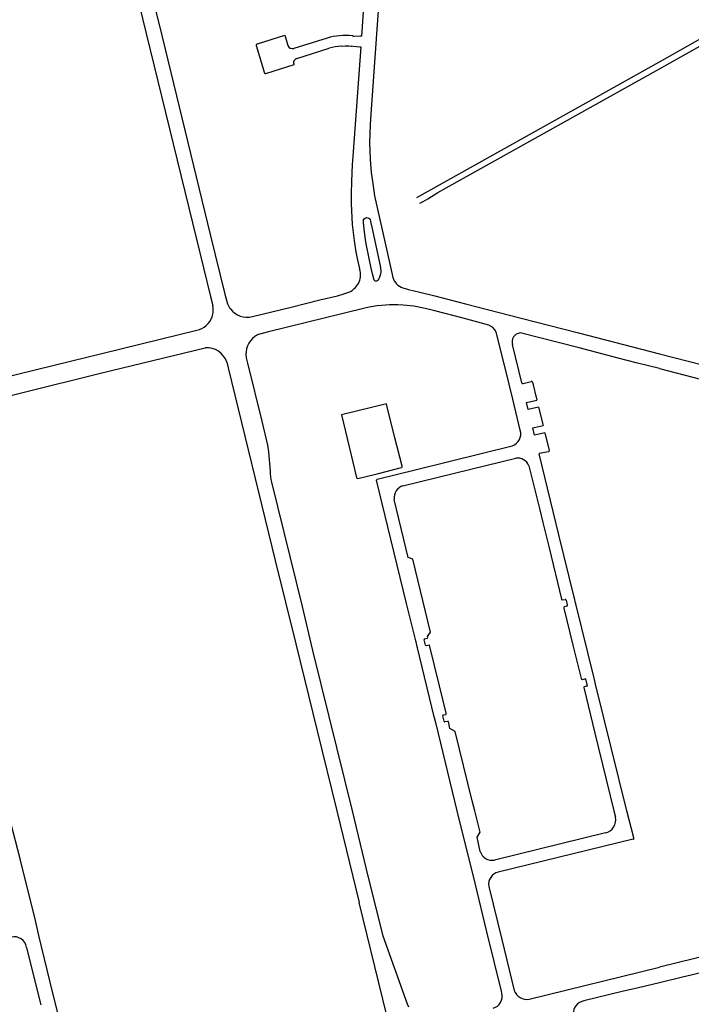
# Model space of a CAD drawing. Extents: x 148869 to 161638, y 453607 to 469810.
# Tile 1011 of 1056: x 159147.93 to 159151.14, y 459859.9 to 459864.6. Entities that reach past the tile are written whole.
import ezdxf

# ---------------------------------------------------------------- set-up
doc = ezdxf.new("R2010")
doc.units = 0
doc.layers.add('LKI_V01_KANTRIJWEG', color=252, linetype='CONTINUOUS')

msp = doc.modelspace()

# ---------------------------------------------------------------- linework, layer by layer
at = {"layer": 'LKI_V01_KANTRIJWEG'}
for p, q in [((159149.5999, 459865.0724), (159149.5603, 459864.5165)), ((159149.5999, 459865.0724), (159149.5603, 459864.5165)), ((159149.3956, 459864.5076), (159149.2372, 459864.4579)), ((159149.3956, 459864.5076), (159149.2372, 459864.4579)), ((159149.5558, 459864.5167), (159149.5241, 459864.5154)), ((159149.5558, 459864.5167), (159149.5241, 459864.5154)), ((159149.0565, 459864.4717), (159149.0973, 459864.3408)), ((159149.0565, 459864.4717), (159149.0973, 459864.3408)), ((159149.2512, 459864.4101), (159149.4054, 459864.4595)), ((159149.2512, 459864.4101), (159149.4054, 459864.4595)), ((159149.5145, 459864.4697), (159149.5203, 459864.4693)), ((159149.5145, 459864.4697), (159149.5203, 459864.4693)), ((159149.5523, 459864.4665), (159149.5567, 459864.4659)), ((159149.5523, 459864.4665), (159149.5567, 459864.4659)), ((159149.8242, 459863.7471), (159150.9831, 459864.3942)), ((159149.8242, 459863.7471), (159150.9831, 459864.3942)), ((159149.1028, 459864.3383), (159149.238, 459864.3809)), ((159149.1028, 459864.3383), (159149.238, 459864.3809)), ((159149.9652, 459863.7926), (159150.9831, 459864.3612)), ((159149.9652, 459863.7926), (159150.9831, 459864.3612)), ((159149.8546, 459863.7283), (159149.8773, 459863.7409)), ((159149.8546, 459863.7283), (159149.8773, 459863.7409)), ((159149.8387, 459863.7195), (159149.8546, 459863.7283)), ((159149.8387, 459863.7195), (159149.8546, 459863.7283)), ((159149.5725, 459863.598), (159149.5696, 459863.6267)), ((159149.5725, 459863.598), (159149.5696, 459863.6267)), ((159149.6029, 459863.6327), (159149.6089, 459863.6047)), ((159149.6029, 459863.6327), (159149.6089, 459863.6047)), ((159149.6089, 459863.6047), (159149.6491, 459863.4212)), ((159149.6089, 459863.6047), (159149.6491, 459863.4212)), ((159149.6126, 459863.3825), (159149.6056, 459863.4099)), ((159149.6126, 459863.3825), (159149.6056, 459863.4099)), ((159148.9338, 459863.2156), (159148.9341, 459863.2153)), ((159148.9338, 459863.2156), (159148.9341, 459863.2153)), ((159150.3252, 459862.8625), (159150.2815, 459863.0446)), ((159150.3252, 459862.8625), (159150.2815, 459863.0446)), ((159150.7684, 459863.0568), (159150.8545, 459863.0346)), ((159150.7684, 459863.0568), (159150.8545, 459863.0346)), ((159150.8545, 459863.0346), (159150.9831, 459863.0015)), ((159150.8545, 459863.0346), (159150.9831, 459863.0015)), ((159149.0091, 459862.9827), (159149.011, 459862.975)), ((159149.0091, 459862.9827), (159149.011, 459862.975)), ((159150.8724, 459862.9586), (159150.7865, 459862.9807)), ((159150.8724, 459862.9586), (159150.7865, 459862.9807)), ((159148.9175, 459862.9606), (159148.9237, 459862.9348)), ((159148.9175, 459862.9606), (159148.9237, 459862.9348)), ((159149.011, 459862.975), (159149.0156, 459862.9566)), ((159149.011, 459862.975), (159149.0156, 459862.9566)), ((159150.9831, 459862.9302), (159150.8724, 459862.9586)), ((159150.9831, 459862.9302), (159150.8724, 459862.9586)), ((159150.3318, 459862.859), (159150.371, 459862.8685)), ((159150.3318, 459862.859), (159150.371, 459862.8685)), ((159150.3764, 459862.8653), (159150.3976, 459862.7805)), ((159150.3764, 459862.8653), (159150.3976, 459862.7805)), ((159150.3483, 459862.7686), (159150.3976, 459862.7805)), ((159150.3483, 459862.7686), (159150.3976, 459862.7805)), ((159150.3563, 459862.7356), (159150.3483, 459862.7686)), ((159150.3563, 459862.7356), (159150.3483, 459862.7686)), ((159150.406, 459862.7469), (159150.3563, 459862.7356)), ((159150.406, 459862.7469), (159150.3563, 459862.7356)), ((159150.406, 459862.7469), (159150.4278, 459862.6586)), ((159150.406, 459862.7469), (159150.4278, 459862.6586)), ((159150.3787, 459862.6471), (159150.4278, 459862.6586)), ((159150.3787, 459862.6471), (159150.4278, 459862.6586)), ((159150.3867, 459862.6129), (159150.3787, 459862.6471)), ((159150.3867, 459862.6129), (159150.3787, 459862.6471)), ((159150.436, 459862.6246), (159150.3867, 459862.6129)), ((159150.436, 459862.6246), (159150.3867, 459862.6129)), ((159150.436, 459862.6246), (159150.4566, 459862.5388)), ((159150.436, 459862.6246), (159150.4566, 459862.5388)), ((159150.3598, 459862.4666), (159150.412, 459862.256)), ((159150.3598, 459862.4666), (159150.412, 459862.256)), ((159149.7833, 459862.0293), (159149.7169, 459862.3065)), ((159149.7833, 459862.0293), (159149.7169, 459862.3065)), ((159150.412, 459862.256), (159150.4266, 459862.1965)), ((159150.412, 459862.256), (159150.4266, 459862.1965)), ((159150.5208, 459861.8269), (159150.5327, 459861.8288)), ((159150.5208, 459861.8269), (159150.5327, 459861.8288)), ((159150.5372, 459861.825), (159150.5419, 459861.8028)), ((159150.5372, 459861.825), (159150.5419, 459861.8028)), ((159150.5767, 459861.8346), (159150.5756, 459861.8394)), ((159150.5767, 459861.8346), (159150.5756, 459861.8394)), ((159150.5821, 459861.8128), (159150.5767, 459861.8346)), ((159150.5821, 459861.8128), (159150.5767, 459861.8346)), ((159150.5834, 459861.8074), (159150.5821, 459861.8128)), ((159150.5834, 459861.8074), (159150.5821, 459861.8128)), ((159150.6696, 459861.4603), (159150.5834, 459861.8074)), ((159150.6696, 459861.4603), (159150.5834, 459861.8074)), ((159150.5412, 459861.797), (159150.5273, 459861.793)), ((159150.5412, 459861.797), (159150.5273, 459861.793)), ((159150.5419, 459861.8028), (159150.5424, 459861.8003)), ((159150.5419, 459861.8028), (159150.5424, 459861.8003)), ((159149.8206, 459861.626), (159149.8194, 459861.6307)), ((159149.8206, 459861.626), (159149.8194, 459861.6307)), ((159149.8262, 459861.6031), (159149.8206, 459861.626)), ((159149.8262, 459861.6031), (159149.8206, 459861.626)), ((159149.8654, 459861.6107), (159149.859, 459861.636)), ((159149.8654, 459861.6107), (159149.859, 459861.636)), ((159149.8276, 459861.5973), (159149.8262, 459861.6031)), ((159149.8276, 459861.5973), (159149.8262, 459861.6031)), ((159149.9077, 459861.2695), (159149.8276, 459861.5973)), ((159149.9077, 459861.2695), (159149.8276, 459861.5973)), ((159150.6148, 459861.4475), (159150.6273, 459861.4496)), ((159150.6148, 459861.4475), (159150.6273, 459861.4496)), ((159150.6303, 459861.4479), (159150.6313, 459861.444)), ((159150.6303, 459861.4479), (159150.6313, 459861.444)), ((159150.6313, 459861.444), (159150.6371, 459861.4224)), ((159150.6313, 459861.444), (159150.6371, 459861.4224)), ((159150.6712, 459861.4538), (159150.6696, 459861.4603)), ((159150.6712, 459861.4538), (159150.6696, 459861.4603)), ((159150.6765, 459861.4321), (159150.6712, 459861.4538)), ((159150.6765, 459861.4321), (159150.6712, 459861.4538)), ((159150.6783, 459861.425), (159150.6765, 459861.4321)), ((159150.6783, 459861.425), (159150.6765, 459861.4321)), ((159150.6365, 459861.4152), (159150.6228, 459861.4124)), ((159150.6365, 459861.4152), (159150.6228, 459861.4124)), ((159150.6371, 459861.4224), (159150.6382, 459861.4182)), ((159150.6371, 459861.4224), (159150.6382, 459861.4182)), ((159150.8274, 459860.8195), (159150.6783, 459861.425)), ((159150.8274, 459860.8195), (159150.6783, 459861.425)), ((159149.9088, 459861.2646), (159149.9077, 459861.2695)), ((159149.9088, 459861.2646), (159149.9077, 459861.2695)), ((159149.915, 459861.2397), (159149.9088, 459861.2646)), ((159149.915, 459861.2397), (159149.9088, 459861.2646)), ((159149.9487, 459861.2731), (159149.9484, 459861.2744)), ((159149.9487, 459861.2731), (159149.9484, 459861.2744)), ((159149.9546, 459861.2486), (159149.9487, 459861.2731)), ((159149.9546, 459861.2486), (159149.9487, 459861.2731)), ((159149.9501, 459861.2783), (159149.9633, 459861.2802)), ((159149.9501, 459861.2783), (159149.9633, 459861.2802)), ((159149.9161, 459861.2352), (159149.915, 459861.2397)), ((159149.9161, 459861.2352), (159149.915, 459861.2397)), ((159150.0176, 459860.8195), (159149.9161, 459861.2352)), ((159150.0176, 459860.8195), (159149.9161, 459861.2352)), ((159149.4419, 459860.8195), (159149.5488, 459860.3827)), ((159149.4419, 459860.8195), (159149.5488, 459860.3827)), ((159150.7652, 459860.8195), (159150.7727, 459860.7904)), ((159150.7652, 459860.8195), (159150.7727, 459860.7904)), ((159150.8607, 459860.6906), (159150.8274, 459860.8195)), ((159150.8607, 459860.6906), (159150.8274, 459860.8195)), ((159150.1269, 459860.6268), (159150.112, 459860.6949)), ((159150.1269, 459860.6268), (159150.112, 459860.6949)), ((159150.7251, 459860.7149), (159150.195, 459860.5852)), ((159150.7251, 459860.7149), (159150.195, 459860.5852)), ((159150.8577, 459860.6844), (159150.2131, 459860.528)), ((159150.8577, 459860.6844), (159150.2131, 459860.528)), ((159148.0198, 459860.2252), (159148.0027, 459860.2963)), ((159148.0198, 459860.2252), (159148.0027, 459860.2963)), ((159147.9604, 459860.1686), (159148.0165, 459859.9438)), ((159147.9604, 459860.1686), (159148.0165, 459859.9438)), ((159151.6001, 459860.1525), (159151.1338, 459860.0365)), ((159151.6001, 459860.1525), (159151.1338, 459860.0365)), ((159150.3609, 459859.9212), (159150.9831, 459860.0742)), ((159150.3609, 459859.9212), (159150.9831, 459860.0742)), ((159151.0935, 459860.0267), (159150.9831, 459860.0001)), ((159151.0935, 459860.0267), (159150.9831, 459860.0001)), ((159151.1338, 459860.0365), (159151.0935, 459860.0267)), ((159151.1338, 459860.0365), (159151.0935, 459860.0267)), ((159150.8832, 459859.9763), (159150.8056, 459859.9576)), ((159150.8832, 459859.9763), (159150.8056, 459859.9576)), ((159150.9831, 459860.0001), (159150.8832, 459859.9763)), ((159150.9831, 459860.0001), (159150.8832, 459859.9763)), ((159148.0165, 459859.9438), (159148.0289, 459859.8943)), ((159148.0165, 459859.9438), (159148.0289, 459859.8943)), ((159150.8056, 459859.9576), (159150.622, 459859.9133)), ((159150.8056, 459859.9576), (159150.622, 459859.9133))]:
    msp.add_line(p, q, dxfattribs=at)
for points in [[(159148.2136, 459865.8195), (159148.4582, 459864.8297), (159148.772, 459863.5475)], [(159148.2136, 459865.8195), (159148.4582, 459864.8297), (159148.772, 459863.5475)], [(159148.286, 459865.8195), (159148.2951, 459865.7812), (159148.6083, 459864.5129), (159148.8398, 459863.5637)], [(159148.286, 459865.8195), (159148.2951, 459865.7812), (159148.6083, 459864.5129), (159148.8398, 459863.5637)], [(159149.722, 459865.8085), (159149.6041, 459864.1447), (159149.601, 459864.0956), (159149.5989, 459864.0082), (159149.6012, 459863.9302), (159149.6029, 459863.9054), (159149.6065, 459863.8667), (159149.6136, 459863.8133), (159149.6229, 459863.7543), (159149.6472, 459863.6412), (159149.6843, 459863.4797), (159149.7093, 459863.3654)], [(159149.722, 459865.8085), (159149.6041, 459864.1447), (159149.601, 459864.0956), (159149.5989, 459864.0082), (159149.6012, 459863.9302), (159149.6029, 459863.9054), (159149.6065, 459863.8667), (159149.6136, 459863.8133), (159149.6229, 459863.7543), (159149.6472, 459863.6412), (159149.6843, 459863.4797), (159149.7093, 459863.3654)], [(159150.9831, 459864.3942), (159151.2177, 459864.5258), (159151.2464, 459864.5424), (159151.2812, 459864.5602), (159151.6048, 459864.7365), (159151.7813, 459864.8316), (159151.9083, 459864.8991), (159152.0833, 459864.9958), (159152.4556, 459865.2083)], [(159150.9831, 459864.3942), (159151.2177, 459864.5258), (159151.2464, 459864.5424), (159151.2812, 459864.5602), (159151.6048, 459864.7365), (159151.7813, 459864.8316), (159151.9083, 459864.8991), (159152.0833, 459864.9958), (159152.4556, 459865.2083)], [(159150.9831, 459864.3612), (159151.329, 459864.554), (159151.3554, 459864.5447), (159151.373, 459864.4726), (159151.3525, 459864.4677)], [(159150.9831, 459864.3612), (159151.329, 459864.554), (159151.3554, 459864.5447), (159151.373, 459864.4726), (159151.3525, 459864.4677)], [(159149.0637, 459864.4799), (159149.194, 459864.5207), (159149.2083, 459864.4716)], [(159149.0637, 459864.4799), (159149.194, 459864.5207), (159149.2083, 459864.4716)], [(159149.5241, 459864.5154), (159149.524, 459864.5154), (159149.5196, 459864.5155)], [(159149.5241, 459864.5154), (159149.524, 459864.5154), (159149.5196, 459864.5155)], [(159149.5603, 459864.5165), (159149.5564, 459864.5167), (159149.5558, 459864.5167)], [(159149.5603, 459864.5165), (159149.5564, 459864.5167), (159149.5558, 459864.5167)], [(159149.4641, 459864.4685), (159149.4823, 459864.4698), (159149.499, 459864.4702), (159149.5124, 459864.4692)], [(159149.4641, 459864.4685), (159149.4823, 459864.4698), (159149.499, 459864.4702), (159149.5124, 459864.4692)], [(159149.5567, 459864.4659), (159149.5195, 459863.9429), (159149.5163, 459863.9045), (159149.5119, 459863.8237), (159149.5106, 459863.7665), (159149.5105, 459863.718), (159149.5118, 459863.6853), (159149.516, 459863.6183), (159149.5229, 459863.5548), (159149.5264, 459863.5292), (159149.5336, 459863.4877), (159149.54, 459863.4552), (159149.5512, 459863.4068)], [(159149.5567, 459864.4659), (159149.5195, 459863.9429), (159149.5163, 459863.9045), (159149.5119, 459863.8237), (159149.5106, 459863.7665), (159149.5105, 459863.718), (159149.5118, 459863.6853), (159149.516, 459863.6183), (159149.5229, 459863.5548), (159149.5264, 459863.5292), (159149.5336, 459863.4877), (159149.54, 459863.4552), (159149.5512, 459863.4068)], [(159149.5203, 459864.4693), (159149.5522, 459864.4665), (159149.5523, 459864.4665)], [(159149.5203, 459864.4693), (159149.5522, 459864.4665), (159149.5523, 459864.4665)], [(159149.8773, 459863.7409), (159149.9254, 459863.7704), (159149.9652, 459863.7926)], [(159149.8773, 459863.7409), (159149.9254, 459863.7704), (159149.9652, 459863.7926)], [(159149.5696, 459863.6267), (159149.569, 459863.6351), (159149.5701, 459863.6404), (159149.5729, 459863.645), (159149.5783, 459863.6485), (159149.5839, 459863.6506), (159149.5901, 459863.65), (159149.5953, 459863.6477), (159149.5996, 459863.6443), (159149.601, 459863.6416), (159149.6029, 459863.6327)], [(159149.5696, 459863.6267), (159149.569, 459863.6351), (159149.5701, 459863.6404), (159149.5729, 459863.645), (159149.5783, 459863.6485), (159149.5839, 459863.6506), (159149.5901, 459863.65), (159149.5953, 459863.6477), (159149.5996, 459863.6443), (159149.601, 459863.6416), (159149.6029, 459863.6327)], [(159149.6056, 459863.4099), (159149.5833, 459863.5171), (159149.5786, 459863.5449), (159149.5725, 459863.598)], [(159149.6056, 459863.4099), (159149.5833, 459863.5171), (159149.5786, 459863.5449), (159149.5725, 459863.598)], [(159148.772, 459863.5475), (159148.8388, 459863.2748), (159148.8506, 459863.231)], [(159148.772, 459863.5475), (159148.8388, 459863.2748), (159148.8506, 459863.231)], [(159148.8398, 459863.5637), (159148.9077, 459863.2852), (159148.9209, 459863.2387)], [(159148.8398, 459863.5637), (159148.9077, 459863.2852), (159148.9209, 459863.2387)], [(159149.6491, 459863.4212), (159149.6525, 459863.3962), (159149.6519, 459863.3903)], [(159149.6491, 459863.4212), (159149.6525, 459863.3962), (159149.6519, 459863.3903)], [(159149.6519, 459863.3903), (159149.6487, 459863.3768), (159149.6456, 459863.367), (159149.6423, 459863.3589), (159149.6386, 459863.3526), (159149.6355, 459863.3494), (159149.6312, 459863.348), (159149.6273, 459863.348), (159149.6241, 459863.3489), (159149.6222, 459863.3502), (159149.6206, 459863.3524), (159149.6126, 459863.3825)], [(159149.6519, 459863.3903), (159149.6487, 459863.3768), (159149.6456, 459863.367), (159149.6423, 459863.3589), (159149.6386, 459863.3526), (159149.6355, 459863.3494), (159149.6312, 459863.348), (159149.6273, 459863.348), (159149.6241, 459863.3489), (159149.6222, 459863.3502), (159149.6206, 459863.3524), (159149.6126, 459863.3825)], [(159149.7577, 459863.315), (159149.7844, 459863.3078), (159149.8394, 459863.2946)], [(159149.7577, 459863.315), (159149.7844, 459863.3078), (159149.8394, 459863.2946)], [(159149.0397, 459863.1791), (159149.2239, 459863.2234), (159149.3606, 459863.2578), (159149.4453, 459863.2778), (159149.4759, 459863.2867), (159149.5041, 459863.2964)], [(159149.0397, 459863.1791), (159149.2239, 459863.2234), (159149.3606, 459863.2578), (159149.4453, 459863.2778), (159149.4759, 459863.2867), (159149.5041, 459863.2964)], [(159149.8394, 459863.2946), (159149.9103, 459863.2776), (159150.0562, 459863.2391), (159150.3234, 459863.1718), (159150.5966, 459863.1016), (159150.7684, 459863.0568)], [(159149.8394, 459863.2946), (159149.9103, 459863.2776), (159150.0562, 459863.2391), (159150.3234, 459863.1718), (159150.5966, 459863.1016), (159150.7684, 459863.0568)], [(159149.5767, 459863.219), (159149.1099, 459863.1044), (159149.0683, 459863.0935)], [(159149.5767, 459863.219), (159149.1099, 459863.1044), (159149.0683, 459863.0935)], [(159150.1689, 459863.1373), (159150.0463, 459863.1703), (159149.9111, 459863.2058), (159149.8637, 459863.2177), (159149.8098, 459863.2277), (159149.7597, 459863.2335), (159149.7342, 459863.2346)], [(159150.1689, 459863.1373), (159150.0463, 459863.1703), (159149.9111, 459863.2058), (159149.8637, 459863.2177), (159149.8098, 459863.2277), (159149.7597, 459863.2335), (159149.7342, 459863.2346)], [(159147.5659, 459862.8166), (159147.8311, 459862.8826), (159148.171, 459862.9663), (159148.4108, 459863.0246), (159148.7867, 459863.1172)], [(159147.5659, 459862.8166), (159147.8311, 459862.8826), (159148.171, 459862.9663), (159148.4108, 459863.0246), (159148.7867, 459863.1172)], [(159150.3186, 459862.6366), (159150.2836, 459862.7839), (159150.2485, 459862.928), (159150.204, 459863.1048)], [(159150.3186, 459862.6366), (159150.2836, 459862.7839), (159150.2485, 459862.928), (159150.204, 459863.1048)], [(159150.7865, 459862.9807), (159150.5996, 459863.0287), (159150.3174, 459863.1003)], [(159150.7865, 459862.9807), (159150.5996, 459863.0287), (159150.3174, 459863.1003)], [(159147.5887, 459862.7295), (159148.3145, 459862.9089), (159148.8132, 459863.0302)], [(159147.5887, 459862.7295), (159148.3145, 459862.9089), (159148.8132, 459863.0302)], [(159150.9831, 459863.0015), (159151.3879, 459862.8978), (159151.5352, 459862.8601)], [(159150.9831, 459863.0015), (159151.3879, 459862.8978), (159151.5352, 459862.8601)], [(159148.9237, 459862.9348), (159149.1476, 459862.0141), (159149.2462, 459861.6171), (159149.3488, 459861.2014), (159149.4419, 459860.8195)], [(159148.9237, 459862.9348), (159149.1476, 459862.0141), (159149.2462, 459861.6171), (159149.3488, 459861.2014), (159149.4419, 459860.8195)], [(159149.0156, 459862.9566), (159149.0844, 459862.68), (159149.1114, 459862.5656), (159149.1156, 459862.5337), (159149.1237, 459862.4409)], [(159149.0156, 459862.9566), (159149.0844, 459862.68), (159149.1114, 459862.5656), (159149.1156, 459862.5337), (159149.1237, 459862.4409)], [(159150.9831, 459862.9302), (159151.4603, 459862.8074), (159152.1669, 459862.6265)], [(159150.9831, 459862.9302), (159151.4603, 459862.8074), (159152.1669, 459862.6265)], [(159149.754, 459862.4649), (159149.7197, 459862.6), (159149.6831, 459862.7477), (159149.6791, 459862.762), (159149.4652, 459862.71), (159149.5009, 459862.557), (159149.5369, 459862.4111)], [(159149.754, 459862.4649), (159149.7197, 459862.6), (159149.6831, 459862.7477), (159149.6791, 459862.762), (159149.4652, 459862.71), (159149.5009, 459862.557), (159149.5369, 459862.4111)], [(159149.6357, 459862.4029), (159149.8223, 459862.4484), (159150.2802, 459862.5621)], [(159149.6357, 459862.4029), (159149.8223, 459862.4484), (159150.2802, 459862.5621)], [(159150.4534, 459862.5337), (159150.4094, 459862.5247), (159150.4085, 459862.5232)], [(159150.4534, 459862.5337), (159150.4094, 459862.5247), (159150.4085, 459862.5232)], [(159150.5756, 459861.8394), (159150.502, 459862.1369), (159150.4085, 459862.5232)], [(159150.5756, 459861.8394), (159150.502, 459862.1369), (159150.4085, 459862.5232)], [(159149.7583, 459862.3714), (159150.0825, 459862.451), (159150.2967, 459862.5027)], [(159149.7583, 459862.3714), (159150.0825, 459862.451), (159150.2967, 459862.5027)], [(159149.542, 459862.4064), (159149.6344, 459862.4288), (159149.752, 459862.4583)], [(159149.542, 459862.4064), (159149.6344, 459862.4288), (159149.752, 459862.4583)], [(159149.1301, 459862.3883), (159149.2761, 459861.7946), (159149.3268, 459861.5857), (159149.4049, 459861.2696), (159149.5149, 459860.8195)], [(159149.1301, 459862.3883), (159149.2761, 459861.7946), (159149.3268, 459861.5857), (159149.4049, 459861.2696), (159149.5149, 459860.8195)], [(159149.8194, 459861.6307), (159149.7758, 459861.8095), (159149.6854, 459862.1753), (159149.6322, 459862.3981)], [(159149.8194, 459861.6307), (159149.7758, 459861.8095), (159149.6854, 459862.1753), (159149.6322, 459862.3981)], [(159150.4266, 459862.1965), (159150.4563, 459862.075), (159150.5151, 459861.8298)], [(159150.4266, 459862.1965), (159150.4563, 459862.075), (159150.5151, 459861.8298)], [(159149.8761, 459861.6525), (159149.89, 459861.6735), (159149.806, 459862.0205), (159149.7833, 459862.0293)], [(159149.8761, 459861.6525), (159149.89, 459861.6735), (159149.806, 459862.0205), (159149.7833, 459862.0293)], [(159150.5271, 459861.7879), (159150.5695, 459861.6102), (159150.6088, 459861.4519)], [(159150.5271, 459861.7879), (159150.5695, 459861.6102), (159150.6088, 459861.4519)], [(159149.8616, 459861.6414), (159149.8755, 459861.6443), (159149.8771, 459861.6466), (159149.8761, 459861.6525)], [(159149.8616, 459861.6414), (159149.8755, 459861.6443), (159149.8771, 459861.6466), (159149.8761, 459861.6525)], [(159149.8711, 459861.6075), (159149.8678, 459861.6084), (159149.8658, 459861.6104), (159149.8654, 459861.6107)], [(159149.8711, 459861.6075), (159149.8678, 459861.6084), (159149.8658, 459861.6104), (159149.8654, 459861.6107)], [(159149.9644, 459861.2858), (159149.933, 459861.4166), (159149.8848, 459861.6103), (159149.8839, 459861.6112), (159149.8711, 459861.6075)], [(159149.9644, 459861.2858), (159149.933, 459861.4166), (159149.8848, 459861.6103), (159149.8839, 459861.6112), (159149.8711, 459861.6075)], [(159150.6217, 459861.4085), (159150.6742, 459861.1904), (159150.7652, 459860.8195)], [(159150.6217, 459861.4085), (159150.6742, 459861.1904), (159150.7652, 459860.8195)], [(159149.9822, 459861.2124), (159149.9751, 459861.246), (159149.9716, 459861.2472), (159149.9585, 459861.2441)], [(159149.9822, 459861.2124), (159149.9751, 459861.246), (159149.9716, 459861.2472), (159149.9585, 459861.2441)], [(159150.1007, 459860.8195), (159150.0885, 459860.8674), (159150.0074, 459861.1995), (159149.9822, 459861.2124)], [(159150.1007, 459860.8195), (159150.0885, 459860.8674), (159150.0074, 459861.1995), (159149.9822, 459861.2124)], [(159148.0027, 459860.2963), (159147.9313, 459860.5843), (159147.8828, 459860.7755), (159147.8723, 459860.8195)], [(159148.0027, 459860.2963), (159147.9313, 459860.5843), (159147.8828, 459860.7755), (159147.8723, 459860.8195)], [(159149.5149, 459860.8195), (159149.5922, 459860.5028), (159149.6614, 459860.2237)], [(159149.5149, 459860.8195), (159149.5922, 459860.5028), (159149.6614, 459860.2237)], [(159150.231, 459859.95), (159150.2294, 459859.9599), (159150.1593, 459860.2429), (159150.103, 459860.4751), (159150.0176, 459860.8195)], [(159150.231, 459859.95), (159150.2294, 459859.9599), (159150.1593, 459860.2429), (159150.103, 459860.4751), (159150.0176, 459860.8195)], [(159150.112, 459860.6949), (159150.1266, 459860.7182), (159150.1007, 459860.8195)], [(159150.112, 459860.6949), (159150.1266, 459860.7182), (159150.1007, 459860.8195)], [(159150.1676, 459860.4595), (159150.2305, 459860.2069), (159150.2899, 459859.9634)], [(159150.1676, 459860.4595), (159150.2305, 459860.2069), (159150.2899, 459859.9634)], [(159149.6784, 459859.8571), (159149.6627, 459859.9219), (159149.5488, 459860.3827)], [(159149.6784, 459859.8571), (159149.6627, 459859.9219), (159149.5488, 459860.3827)], [(159151.9039, 459860.2998), (159151.3201, 459860.1572), (159150.9831, 459860.0742)], [(159151.9039, 459860.2998), (159151.3201, 459860.1572), (159150.9831, 459860.0742)], [(159148.245, 459859.302), (159148.2272, 459859.377), (159148.1815, 459859.5659), (159148.1425, 459859.7252), (159148.0719, 459860.0094), (159148.0198, 459860.2252)], [(159148.245, 459859.302), (159148.2272, 459859.377), (159148.1815, 459859.5659), (159148.1425, 459859.7252), (159148.0719, 459860.0094), (159148.0198, 459860.2252)], [(159149.6614, 459860.2237), (159149.7786, 459859.8992), (159149.7839, 459859.8846)], [(159149.6614, 459860.2237), (159149.7786, 459859.8992), (159149.7839, 459859.8846)]]:
    msp.add_lwpolyline(points, dxfattribs=at)
for centre, radius, start, end in [((159149.4874, 459864.1747), 0.3453, 85.0608, 105.4147), ((159149.4874, 459864.1747), 0.3453, 85.0608, 105.4147), ((159149.5173, 459864.5163), 0.00236, 339.7995, 94.6884), ((159149.5173, 459864.5163), 0.00236, 339.7995, 94.6884), ((159149.0641, 459864.4722), 0.00768, 92.9911, 184.1754), ((159149.0641, 459864.4722), 0.00768, 92.9911, 184.1754), ((159149.2304, 459864.481), 0.024, 202.9142, 286.4207), ((159149.2304, 459864.481), 0.024, 202.9142, 286.4207), ((159149.4689, 459864.2414), 0.2272, 91.2112, 106.2459), ((159149.4689, 459864.2414), 0.2272, 91.2112, 106.2459), ((159149.5129, 459864.4723), 0.00313, 261.5431, 301.601), ((159149.5129, 459864.4723), 0.00313, 261.5431, 301.601), ((159149.2561, 459864.3903), 0.0204, 103.9431, 207.5412), ((159149.2561, 459864.3903), 0.0204, 103.9431, 207.5412), ((159149.1015, 459864.3427), 0.00464, 204.8079, 287.0193), ((159149.1015, 459864.3427), 0.00464, 204.8079, 287.0193), ((159149.4701, 459863.379), 0.0857, 352.0471, 18.9453), ((159149.4701, 459863.379), 0.0857, 352.0471, 18.9453), ((159149.469, 459863.378), 0.0867, 310.9436, 352.7709), ((159149.469, 459863.378), 0.0867, 310.9436, 352.7709), ((159149.7853, 459863.3901), 0.08, 197.9827, 249.7784), ((159149.7853, 459863.3901), 0.08, 197.9827, 249.7784), ((159149.4817, 459863.3495), 0.0576, 292.9235, 320.0535), ((159149.4817, 459863.3495), 0.0576, 292.9235, 320.0535), ((159148.7574, 459863.2117), 0.0951, 346.7041, 11.68), ((159148.7574, 459863.2117), 0.0951, 346.7041, 11.68), ((159149.0128, 459863.275), 0.0988, 201.5587, 216.9541), ((159149.0128, 459863.275), 0.0988, 201.5587, 216.9541), ((159149.0137, 459863.2754), 0.0998, 217.1085, 285.1418), ((159149.0137, 459863.2754), 0.0998, 217.1085, 285.1418), ((159149.7236, 459862.5369), 0.6978, 89.1233, 102.1466), ((159149.7236, 459862.5369), 0.6978, 89.1233, 102.1466), ((159148.7526, 459863.2108), 0.0996, 290.0368, 347.8654), ((159148.7526, 459863.2108), 0.0996, 290.0368, 347.8654), ((159150.1431, 459863.0742), 0.0681, 26.6613, 67.7478), ((159150.1431, 459863.0742), 0.0681, 26.6613, 67.7478), ((159149.1134, 459862.9979), 0.1054, 126.036, 188.2656), ((159149.1134, 459862.9979), 0.1054, 126.036, 188.2656), ((159149.0955, 459863.0299), 0.0692, 113.1443, 129.6161), ((159149.0955, 459863.0299), 0.0692, 113.1443, 129.6161), ((159150.3214, 459863.0584), 0.0421, 95.3546, 199.0492), ((159150.3214, 459863.0584), 0.0421, 95.3546, 199.0492), ((159148.82, 459862.9274), 0.1029, 18.7771, 93.8149), ((159148.82, 459862.9274), 0.1029, 18.7771, 93.8149), ((159150.3304, 459862.8642), 0.00541, 198.2971, 285.3408), ((159150.3304, 459862.8642), 0.00541, 198.2971, 285.3408), ((159150.3725, 459862.8649), 0.00393, 5.9032, 111.8873), ((159150.3725, 459862.8649), 0.00393, 5.9032, 111.8873), ((159150.2603, 459862.6195), 0.0608, 289.1274, 16.2993), ((159150.2603, 459862.6195), 0.0608, 289.1274, 16.2993), ((159150.4518, 459862.5383), 0.00488, 289.4583, 5.5408), ((159150.4518, 459862.5383), 0.00488, 289.4583, 5.5408), ((159149.7479, 459862.4631), 0.00638, 310.3303, 15.4888), ((159149.7479, 459862.4631), 0.00638, 310.3303, 15.4888), ((159150.3053, 459862.4444), 0.0589, 22.0767, 98.3319), ((159150.3053, 459862.4444), 0.0589, 22.0767, 98.3319), ((159149.4471, 459862.4533), 0.3236, 182.1899, 191.5883), ((159149.4471, 459862.4533), 0.3236, 182.1899, 191.5883), ((159149.5419, 459862.4114), 0.00501, 183.289, 271.1431), ((159149.5419, 459862.4114), 0.00501, 183.289, 271.1431), ((159149.6385, 459862.3972), 0.00637, 115.783, 171.4401), ((159149.6385, 459862.3972), 0.00637, 115.783, 171.4401), ((159149.776, 459862.3144), 0.0597, 107.2122, 187.64), ((159149.776, 459862.3144), 0.0597, 107.2122, 187.64), ((159150.5187, 459861.8297), 0.00356, 178.769, 306.6576), ((159150.5187, 459861.8297), 0.00356, 178.769, 306.6576), ((159150.5332, 459861.8248), 0.00402, 4.113, 97.2806), ((159150.5332, 459861.8248), 0.00402, 4.113, 97.2806), ((159150.5315, 459861.7902), 0.00501, 146.4455, 208.2077), ((159150.5315, 459861.7902), 0.00501, 146.4455, 208.2077), ((159150.5405, 459861.7991), 0.00224, 289.3362, 31.8202), ((159150.5405, 459861.7991), 0.00224, 289.3362, 31.8202), ((159149.8641, 459861.6368), 0.00518, 118.563, 188.993), ((159149.8641, 459861.6368), 0.00518, 118.563, 188.993), ((159150.6183, 459861.4584), 0.0115, 214.6911, 252.462), ((159150.6183, 459861.4584), 0.0115, 214.6911, 252.462), ((159150.6284, 459861.4482), 0.00186, 350.9014, 128.4191), ((159150.6284, 459861.4482), 0.00186, 350.9014, 128.4191), ((159150.6254, 459861.4095), 0.0039, 131.902, 194.5369), ((159150.6254, 459861.4095), 0.0039, 131.902, 194.5369), ((159150.636, 459861.4175), 0.00235, 281.8199, 18.1621), ((159150.636, 459861.4175), 0.00235, 281.8199, 18.1621), ((159149.9515, 459861.2754), 0.00322, 115.8956, 197.2052), ((159149.9515, 459861.2754), 0.00322, 115.8956, 197.2052), ((159149.9593, 459861.2487), 0.0047, 181.8783, 260.4936), ((159149.9593, 459861.2487), 0.0047, 181.8783, 260.4936), ((159149.9605, 459861.2837), 0.00449, 308.5959, 28.6285), ((159149.9605, 459861.2837), 0.00449, 308.5959, 28.6285), ((159150.7101, 459860.7771), 0.064, 283.5235, 12.0183), ((159150.7101, 459860.7771), 0.064, 283.5235, 12.0183), ((159150.857, 459860.6886), 0.00422, 278.6558, 28.5111), ((159150.857, 459860.6886), 0.00422, 278.6558, 28.5111), ((159150.1836, 459860.6431), 0.059, 195.9945, 281.1001), ((159150.1836, 459860.6431), 0.059, 195.9945, 281.1001), ((159150.2282, 459860.4687), 0.0612, 104.2195, 188.6284), ((159150.2282, 459860.4687), 0.0612, 104.2195, 188.6284), ((159147.9006, 459860.1587), 0.0607, 9.3723, 102.1588), ((159147.9006, 459860.1587), 0.0607, 9.3723, 102.1588), ((159150.1744, 459859.9353), 0.0584, 284.4738, 14.5445), ((159150.1744, 459859.9353), 0.0584, 284.4738, 14.5445), ((159150.3497, 459859.9831), 0.063, 198.2597, 280.2623), ((159150.3497, 459859.9831), 0.063, 198.2597, 280.2623), ((159150.6309, 459859.8545), 0.0593, 108.3536, 194.7982), ((159150.6309, 459859.8545), 0.0593, 108.3536, 194.7982), ((159150.6282, 459859.8682), 0.0455, 97.851, 110.6334), ((159150.6282, 459859.8682), 0.0455, 97.851, 110.6334)]:
    msp.add_arc(centre, radius, start, end, dxfattribs=at)

doc.saveas('drawing.dxf')
